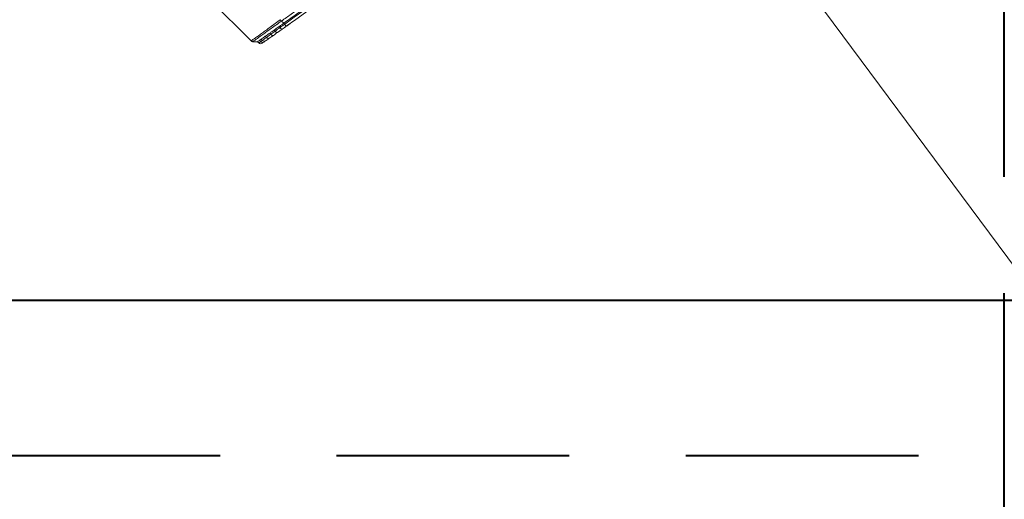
# Model space of a CAD drawing. Header units: millimetres. Extents: x -96593 to 66336, y -23969 to 7139.
# Tile 521 of 656: x -14584 to -14520, y -781 to -750. Entities that reach past the tile are written whole.
import ezdxf

# ---------------------------------------------------------------- set-up
doc = ezdxf.new("R2010")
doc.units = ezdxf.units.MM
doc.linetypes.add('DASHED', pattern=[0.75, 0.5, -0.25])
for name, color, linetype, lineweight in [('mm_CO_rury', 84, 'Continuous', 40), ('mm_punktwstawienia', 1, 'Continuous', 50), ('mm_went_opis', 7, 'Continuous', 15)]:
    doc.layers.add(name, color=color, linetype=linetype, lineweight=lineweight)

# ---------------------------------------------------------------- blocks, each defined once
blk = doc.blocks.new('W_Gorny')
at = {"color": 7, "linetype": 'Continuous', "lineweight": 13}
for p, q in [((179.301, 196.307), (179.301, 200.624)), ((176.601, 195.89), (176.601, 195.889)), ((176.601, 195.505), (176.601, 195.746)), ((177.019, 195.473), (177.019, 195.576)), ((177.486, 195.656), (177.486, 195.546)), ((177.486, 195.546), (177.88, 195.609)), ((177.88, 195.609), (177.88, 195.725)), ((177.88, 195.609), (178.288, 195.675)), ((178.288, 195.797), (178.288, 195.675)), ((178.671, 195.737), (178.671, 195.865)), ((178.671, 195.737), (178.821, 195.762)), ((178.821, 195.892), (178.821, 195.762)), ((179.001, 195.924), (179.243, 196.166)), ((179.001, 195.791), (179.001, 195.924)), ((176.601, 195.408), (176.601, 195.505)), ((177.447, 195.349), (177.018, 195.276)), ((178.182, 195.478), (177.808, 195.412))]:
    blk.add_line(p, q, dxfattribs=at)
at = {"color": 7, "linetype": 'Continuous', "lineweight": 13, "flags": 128}
for points in [[(177.808, 195.412), (177.843, 195.432), (177.869, 195.476), (177.882, 195.538), (177.88, 195.609)], [(176.635, 195.211), (176.634, 195.215), (176.632, 195.226), (176.629, 195.244), (176.625, 195.269), (176.62, 195.299), (176.614, 195.333), (176.608, 195.37), (176.601, 195.408)], [(177.447, 195.349), (177.471, 195.368), (177.487, 195.411), (177.492, 195.474), (177.486, 195.546)]]:
    blk.add_lwpolyline(points, dxfattribs=at)
at = {"color": 7, "linetype": 'Continuous', "lineweight": 13}
for centre, radius, start, end in [((178.123, 195.636), 0.169, 290.52712, 13.07886), ((178.489, 195.717), 0.182, 283.96925, 6.25801), ((178.632, 195.75), 0.19, 282.07616, 3.4382), ((178.801, 195.791), 0.2, 280.22048, 0), ((145.301, 381.596), 188.8, 270.83458, 279.54278), ((145.301, 381.596), 189, 270.8337, 279.54278), ((176.725, 195.376), 0.31, 341.07468, 18.21343)]:
    blk.add_arc(centre, radius, start, end, dxfattribs=at)
for points, knots in [([(176.601, 195.889), (176.636, 195.894), (176.832, 195.921), (177.188, 195.972), (177.646, 196.039), (178.069, 196.103), (178.397, 196.154), (178.686, 196.201), (178.931, 196.242), (179.132, 196.276), (179.248, 196.297), (179.301, 196.307), (179.301, 196.307), (179.301, 196.307)], [0, 0, 0, 0, 0.024997, 0.143188, 0.261407, 0.379344, 0.497303, 0.569292, 0.688031, 0.806759, 0.903387, 0.999999, 1, 1, 1, 1]), ([(179.243, 196.166), (179.245, 196.168), (179.263, 196.187), (179.293, 196.232), (179.298, 196.281), (179.301, 196.307)], [0, 0, 0, 0, 0.070465, 0.500366, 1, 1, 1, 1]), ([(176.601, 195.746), (176.307, 195.696), (176.012, 195.648), (175.422, 195.551), (174.536, 195.409), (173.65, 195.273), (171.877, 195.01), (170.693, 194.846), (167.136, 194.387), (164.759, 194.126), (157.613, 193.478), (152.834, 193.227), (148.051, 193.157)], [0, 0, 0, 0, 0.03125, 0.03125, 0.0625, 0.125, 0.125, 0.25, 0.25, 0.5, 0.5, 1, 1, 1, 1]), ([(176.602, 195.747), (176.602, 195.75), (176.607, 195.768), (176.607, 195.814), (176.603, 195.863), (176.601, 195.889)], [0, 0, 0, 0, 0.068942, 0.498545, 1, 1, 1, 1]), ([(177.019, 195.576), (176.942, 195.563), (176.803, 195.539), (176.663, 195.516), (176.601, 195.505)], [0, 0, 0, 0, 0.558376, 1, 1, 1, 1]), ([(179.243, 196.166), (179.243, 196.166), (179.243, 196.166), (179.198, 196.164), (179.091, 196.149), (178.901, 196.121), (178.664, 196.085), (178.382, 196.039), (178.06, 195.987), (177.644, 195.918), (177.193, 195.843), (176.839, 195.785), (176.641, 195.753), (176.602, 195.747)], [0, 0, 0, 0, 0.000001, 0.09489, 0.189789, 0.308179, 0.426579, 0.498578, 0.616669, 0.734742, 0.852883, 0.971001, 1, 1, 1, 1]), ([(177.88, 195.725), (177.809, 195.712), (177.682, 195.69), (177.546, 195.667), (177.486, 195.656)], [0, 0, 0, 0, 0.559636, 1, 1, 1, 1]), ([(178.671, 195.865), (178.645, 195.86), (178.535, 195.84), (178.402, 195.817), (178.289, 195.797), (178.288, 195.797)], [0.3353324, 0.3353324, 0.3353324, 0.3353324, 0.375, 0.5, 0.5014146, 0.5014146, 0.5014146, 0.5014146]), ([(178.837, 195.595), (178.837, 195.595), (178.833, 195.594), (178.819, 195.591), (178.809, 195.59), (178.767, 195.582), (178.726, 195.575), (178.672, 195.565)], [0, 0, 0, 0, 0.25, 0.25, 0.5, 0.5, 1, 1, 1, 1]), ([(179.001, 195.924), (178.992, 195.923), (178.974, 195.919), (178.868, 195.9), (178.821, 195.892)], [0, 0, 0, 0, 0.560607, 1, 1, 1, 1]), ([(178.821, 195.762), (178.861, 195.768), (178.943, 195.782), (178.994, 195.79), (178.999, 195.791), (179.001, 195.791)], [0, 0, 0, 0, 0.380396, 0.769708, 1, 1, 1, 1]), ([(148.051, 192.916), (149.389, 192.943), (152.063, 192.999), (156.073, 193.19), (160.078, 193.46), (164.143, 193.822), (168.264, 194.281), (172.44, 194.834), (175.214, 195.282), (176.601, 195.505)], [0, 0, 0, 0, 0.139837, 0.2797, 0.419605, 0.559567, 0.706273, 0.853078, 1, 1, 1, 1]), ([(176.633, 195.211), (176.586, 195.203), (176.477, 195.184), (176.266, 195.149), (176.115, 195.124), (176.05, 195.114)], [0, 0, 0, 0, 0.30666, 0.705373, 1, 1, 1, 1]), ([(176.601, 195.408), (176.601, 195.408), (176.742, 195.426), (176.88, 195.449), (177.019, 195.473)], [0, 0, 0, 0, 0.000014, 1, 1, 1, 1]), ([(176.843, 195.246), (176.833, 195.245), (176.814, 195.241), (176.731, 195.227), (176.657, 195.215), (176.647, 195.213)], [0, 0, 0, 0, 0.464947, 0.930171, 1, 1, 1, 1]), ([(178.533, 195.54), (178.483, 195.531), (178.381, 195.513), (178.249, 195.49), (178.183, 195.478)], [0, 0, 0, 0, 0.495647, 1, 1, 1, 1])]:
    blk.add_open_spline(points, degree=3, knots=knots, dxfattribs=at)
for points in [[(179.301, 196.307), (179.301, 196.307), (179.301, 196.307), (179.301, 196.307)], [(176.602, 195.747), (176.601, 195.747), (176.601, 195.746), (176.601, 195.746)], [(177.019, 195.576), (177.178, 195.603), (177.334, 195.63), (177.486, 195.656)], [(177.88, 195.725), (178.028, 195.751), (178.164, 195.775), (178.288, 195.797)], [(178.288, 195.675), (178.437, 195.699), (178.565, 195.72), (178.671, 195.737)], [(178.672, 195.565), (178.632, 195.558), (178.586, 195.55), (178.533, 195.54)], [(178.821, 195.892), (178.778, 195.884), (178.728, 195.875), (178.671, 195.865)], [(179.243, 196.166), (179.243, 196.166), (179.243, 196.166), (179.243, 196.166)], [(177.017, 195.276), (176.891, 195.254), (176.763, 195.233), (176.635, 195.211)], [(177.019, 195.473), (177.179, 195.498), (177.335, 195.522), (177.486, 195.546)], [(177.808, 195.412), (177.693, 195.392), (177.573, 195.371), (177.447, 195.349)]]:
    blk.add_open_spline(points, degree=3, dxfattribs=at)
blk = doc.blocks.new('A$C2E197AD3')
at = {"color": 252, "lineweight": 13, "xscale": -0.8500000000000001, "yscale": 0.8500000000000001, "zscale": 0.8500000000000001, "rotation": 44.99999999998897}
blk.add_blockref('W_Gorny', (1220.471, 1623.535), dxfattribs=at)

msp = doc.modelspace()

# ---------------------------------------------------------------- linework, layer by layer
at = {"layer": 'mm_CO_rury', "color": 6, "linetype": 'DASHED', "ltscale": 30}
msp.add_line((-14520.08, -1367.305), (-14520.08, -640.739), dxfattribs=at)
at = {"layer": 'mm_CO_rury'}
msp.add_line((-14598.11, -767.774), (-14490.08, -767.774), dxfattribs=at)
at = {"layer": 'mm_CO_rury', "linetype": 'DASHED', "ltscale": 30}
msp.add_line((-14608.11, -777.774), (-14500.08, -777.774), dxfattribs=at)
at = {"layer": 'mm_went_opis'}
msp.add_line((-14375.903, -959.31), (-14544.419, -731.905), dxfattribs=at)

# ---------------------------------------------------------------- block references
at = {"layer": 'mm_punktwstawienia', "lineweight": 60}
msp.add_blockref('A$C2E197AD3', (-15563.326, -2384.805), dxfattribs=at)

doc.saveas('drawing.dxf')
